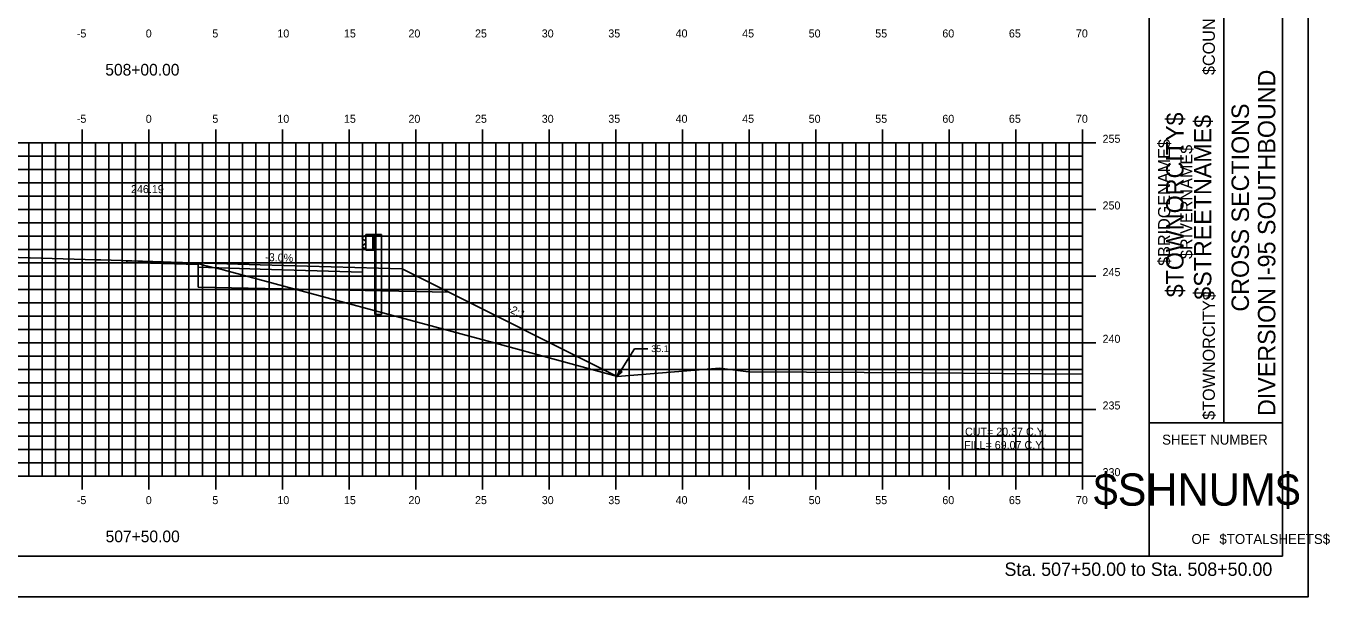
# Model space of a CAD drawing. Extents: x 1170543 to 1177585, y 609599 to 610623.
# Drawn here: x 1171799.7 to 1171897.5, y 609598.8 to 609641.6 of the extents above; entities that cross this region are included whole.
import ezdxf

# ---------------------------------------------------------------- set-up
doc = ezdxf.new("R2010")
doc.units = 0
for name, color, linetype in [('ANNOTATION', 7, 'Continuous'), ('BORDER', 7, 'Continuous'), ('BRIDGE_TITLE', 7, 'Continuous'), ('D_Guardrail_Beam_Rt', 7, 'Continuous'), ('D_Roadway_Centerline', 7, 'Continuous'), ('D_Roadway_Centerline_Text', 7, 'Continuous'), ('H_V ANNOTATION', 7, 'Continuous'), ('HIGHWAY_TITLE', 7, 'Continuous'), ('MAJOR', 7, 'Continuous'), ('MINOR', 7, 'Continuous'), ('PLOT BOUNDARY', 7, 'Continuous'), ('S_Roadway_Centerline', 7, 'Continuous'), ('SHADING', 7, 'Continuous')]:
    doc.layers.add(name, color=color, linetype=linetype)

msp = doc.modelspace()

# ---------------------------------------------------------------- linework, layer by layer
at = {"layer": 'ANNOTATION'}
for p, q in [((1171807.307, 609624.029), (1171807.307, 609623.904)), ((1171812.663, 609623.535), (1171812.663, 609623.868)), ((1171812.663, 609622.035), (1171812.663, 609623.535)), ((1171824.962, 609623.499), (1171824.962, 609623.166)), ((1171844.074, 609615.35), (1171845.377, 609617.425)), ((1171846.377, 609617.425), (1171845.377, 609617.425))]:
    msp.add_line(p, q, dxfattribs=at)
for points in [[(1171807.307, 609624.029), (1171817.307, 609623.729), (1171827.955, 609623.41)], [(1171807.307, 609623.904), (1171812.663, 609623.743)], [(1171812.663, 609623.535), (1171817.307, 609623.396), (1171824.962, 609623.166)], [(1171827.955, 609623.41), (1171829.955, 609622.41), (1171844.074, 609615.35)]]:
    msp.add_lwpolyline(points, dxfattribs=at)
msp.add_lwpolyline([(1171844.446, 609615.707), (1171844.074, 609615.35), (1171844.234, 609615.84)], close=True, dxfattribs=at)
at = {"layer": 'BORDER'}
for p, q in [((1171883.965, 609601.875), (1171883.965, 609706.875)), ((1171893.965, 609601.875), (1171893.965, 609706.875)), ((1171889.556, 609611.875), (1171889.556, 609646.875)), ((1171883.965, 609611.875), (1171893.965, 609611.875)), ((1171733.965, 609601.872), (1171893.965, 609601.872))]:
    msp.add_line(p, q, dxfattribs=at)
at = {"layer": 'D_Guardrail_Beam_Rt'}
for p, q in [((1171825.142, 609625.892), (1171824.999, 609625.792)), ((1171824.999, 609625.649), (1171825.194, 609625.512)), ((1171825.232, 609625.913), (1171825.158, 609625.898)), ((1171825.232, 609625.996), (1171825.92, 609625.996)), ((1171825.232, 609624.83), (1171825.232, 609625.996)), ((1171825.753, 609625.996), (1171825.753, 609624.83)), ((1171825.857, 609625.996), (1171825.857, 609624.83)), ((1171825.92, 609625.996), (1171826.391, 609625.996)), ((1171825.92, 609625.996), (1171825.92, 609624.83)), ((1171826.391, 609625.996), (1171826.391, 609619.996)), ((1171825.194, 609625.314), (1171824.999, 609625.177)), ((1171824.999, 609625.034), (1171825.142, 609624.934)), ((1171825.158, 609624.928), (1171825.232, 609624.913)), ((1171825.228, 609625.448), (1171825.228, 609625.378)), ((1171825.92, 609624.83), (1171825.232, 609624.83)), ((1171825.899, 609619.996), (1171825.899, 609624.83)), ((1171825.899, 609619.996), (1171826.391, 609619.996))]:
    msp.add_line(p, q, dxfattribs=at)
for centre, major_axis, start_param, end_param in [((1171825.049, 609625.72), (-0.0877, 0), 5.323254, 7.243116), ((1171825.166, 609625.858), (-0.0417, 0), 4.907132, 5.323254), ((1171825.149, 609625.448), (0.0789, 0), 0, 0.959931), ((1171825.049, 609625.106), (-0.0877, 0), 5.323254, 7.243116), ((1171825.166, 609624.968), (-0.0417, 0), 0.959931, 1.376053), ((1171825.149, 609625.378), (0.0789, 0), 5.323254, 6.283185)]:
    msp.add_ellipse(centre, major_axis=major_axis, ratio=0.995501, start_param=start_param, end_param=end_param, dxfattribs=at)
at = {"layer": 'MAJOR'}
for p, q in [((1171803.965, 609633.874), (1171803.965, 609632.872)), ((1171808.965, 609633.874), (1171808.965, 609632.872)), ((1171813.965, 609633.874), (1171813.965, 609632.872)), ((1171818.965, 609633.874), (1171818.965, 609632.872)), ((1171823.965, 609633.874), (1171823.965, 609632.872)), ((1171828.965, 609633.874), (1171828.965, 609632.872)), ((1171833.965, 609633.874), (1171833.965, 609632.872)), ((1171838.965, 609633.874), (1171838.965, 609632.872)), ((1171843.965, 609633.874), (1171843.965, 609632.872)), ((1171848.965, 609633.874), (1171848.965, 609632.872)), ((1171853.965, 609633.874), (1171853.965, 609632.872)), ((1171858.965, 609633.874), (1171858.965, 609632.872)), ((1171863.965, 609633.874), (1171863.965, 609632.872)), ((1171868.965, 609633.874), (1171868.965, 609632.872)), ((1171873.965, 609633.874), (1171873.965, 609632.872)), ((1171878.965, 609633.874), (1171878.965, 609632.872)), ((1171738.965, 609632.872), (1171878.965, 609632.872)), ((1171738.965, 609632.872), (1171878.965, 609632.872)), ((1171803.965, 609607.872), (1171803.965, 609632.872)), ((1171808.965, 609607.872), (1171808.965, 609632.872)), ((1171813.965, 609607.872), (1171813.965, 609632.872)), ((1171818.965, 609607.872), (1171818.965, 609632.872)), ((1171823.965, 609607.872), (1171823.965, 609632.872)), ((1171828.965, 609607.872), (1171828.965, 609632.872)), ((1171833.965, 609607.872), (1171833.965, 609632.872)), ((1171838.965, 609607.872), (1171838.965, 609632.872)), ((1171843.965, 609607.872), (1171843.965, 609632.872)), ((1171848.965, 609607.872), (1171848.965, 609632.872)), ((1171853.965, 609607.872), (1171853.965, 609632.872)), ((1171858.965, 609607.872), (1171858.965, 609632.872)), ((1171863.965, 609607.872), (1171863.965, 609632.872)), ((1171868.965, 609607.872), (1171868.965, 609632.872)), ((1171873.965, 609607.872), (1171873.965, 609632.872)), ((1171879.967, 609632.872), (1171877.963, 609632.872)), ((1171878.965, 609607.872), (1171878.965, 609632.872)), ((1171878.965, 609607.872), (1171878.965, 609632.872)), ((1171738.965, 609627.872), (1171878.965, 609627.872)), ((1171879.967, 609627.872), (1171877.963, 609627.872)), ((1171738.965, 609622.872), (1171878.965, 609622.872)), ((1171879.967, 609622.872), (1171877.963, 609622.872)), ((1171738.965, 609617.872), (1171878.965, 609617.872)), ((1171879.967, 609617.872), (1171877.963, 609617.872)), ((1171738.965, 609612.872), (1171878.965, 609612.872)), ((1171879.967, 609612.872), (1171877.963, 609612.872)), ((1171738.965, 609607.872), (1171878.965, 609607.872)), ((1171738.965, 609607.872), (1171878.965, 609607.872)), ((1171803.965, 609606.87), (1171803.965, 609607.872)), ((1171808.965, 609606.87), (1171808.965, 609607.872)), ((1171813.965, 609606.87), (1171813.965, 609607.872)), ((1171818.965, 609606.87), (1171818.965, 609607.872)), ((1171823.965, 609606.87), (1171823.965, 609607.872)), ((1171828.965, 609606.87), (1171828.965, 609607.872)), ((1171833.965, 609606.87), (1171833.965, 609607.872)), ((1171838.965, 609606.87), (1171838.965, 609607.872)), ((1171843.965, 609606.87), (1171843.965, 609607.872)), ((1171848.965, 609606.87), (1171848.965, 609607.872)), ((1171853.965, 609606.87), (1171853.965, 609607.872)), ((1171858.965, 609606.87), (1171858.965, 609607.872)), ((1171863.965, 609606.87), (1171863.965, 609607.872)), ((1171868.965, 609606.87), (1171868.965, 609607.872)), ((1171873.965, 609606.87), (1171873.965, 609607.872)), ((1171879.967, 609607.872), (1171877.963, 609607.872)), ((1171878.965, 609606.87), (1171878.965, 609607.872))]:
    msp.add_line(p, q, dxfattribs=at)
at = {"layer": 'MINOR'}
for p, q in [((1171799.965, 609607.872), (1171799.965, 609632.872)), ((1171800.965, 609607.872), (1171800.965, 609632.872)), ((1171801.965, 609607.872), (1171801.965, 609632.872)), ((1171802.965, 609607.872), (1171802.965, 609632.872)), ((1171804.965, 609607.872), (1171804.965, 609632.872)), ((1171805.965, 609607.872), (1171805.965, 609632.872)), ((1171806.965, 609607.872), (1171806.965, 609632.872)), ((1171807.965, 609607.872), (1171807.965, 609632.872)), ((1171809.965, 609607.872), (1171809.965, 609632.872)), ((1171810.965, 609607.872), (1171810.965, 609632.872)), ((1171811.965, 609607.872), (1171811.965, 609632.872)), ((1171812.965, 609607.872), (1171812.965, 609632.872)), ((1171814.965, 609607.872), (1171814.965, 609632.872)), ((1171815.965, 609607.872), (1171815.965, 609632.872)), ((1171816.965, 609607.872), (1171816.965, 609632.872)), ((1171817.965, 609607.872), (1171817.965, 609632.872)), ((1171819.965, 609607.872), (1171819.965, 609632.872)), ((1171820.965, 609607.872), (1171820.965, 609632.872)), ((1171821.965, 609607.872), (1171821.965, 609632.872)), ((1171822.965, 609607.872), (1171822.965, 609632.872)), ((1171824.965, 609607.872), (1171824.965, 609632.872)), ((1171825.965, 609607.872), (1171825.965, 609632.872)), ((1171826.965, 609607.872), (1171826.965, 609632.872)), ((1171827.965, 609607.872), (1171827.965, 609632.872)), ((1171829.965, 609607.872), (1171829.965, 609632.872)), ((1171830.965, 609607.872), (1171830.965, 609632.872)), ((1171831.965, 609607.872), (1171831.965, 609632.872)), ((1171832.965, 609607.872), (1171832.965, 609632.872)), ((1171834.965, 609607.872), (1171834.965, 609632.872)), ((1171835.965, 609607.872), (1171835.965, 609632.872)), ((1171836.965, 609607.872), (1171836.965, 609632.872)), ((1171837.965, 609607.872), (1171837.965, 609632.872)), ((1171839.965, 609607.872), (1171839.965, 609632.872)), ((1171840.965, 609607.872), (1171840.965, 609632.872)), ((1171841.965, 609607.872), (1171841.965, 609632.872)), ((1171842.965, 609607.872), (1171842.965, 609632.872)), ((1171844.965, 609607.872), (1171844.965, 609632.872)), ((1171845.965, 609607.872), (1171845.965, 609632.872)), ((1171846.965, 609607.872), (1171846.965, 609632.872)), ((1171847.965, 609607.872), (1171847.965, 609632.872)), ((1171849.965, 609607.872), (1171849.965, 609632.872)), ((1171850.965, 609607.872), (1171850.965, 609632.872)), ((1171851.965, 609607.872), (1171851.965, 609632.872)), ((1171852.965, 609607.872), (1171852.965, 609632.872)), ((1171854.965, 609607.872), (1171854.965, 609632.872)), ((1171855.965, 609607.872), (1171855.965, 609632.872)), ((1171856.965, 609607.872), (1171856.965, 609632.872)), ((1171857.965, 609607.872), (1171857.965, 609632.872)), ((1171859.965, 609607.872), (1171859.965, 609632.872)), ((1171860.965, 609607.872), (1171860.965, 609632.872)), ((1171861.965, 609607.872), (1171861.965, 609632.872)), ((1171862.965, 609607.872), (1171862.965, 609632.872)), ((1171864.965, 609607.872), (1171864.965, 609632.872)), ((1171865.965, 609607.872), (1171865.965, 609632.872)), ((1171866.965, 609607.872), (1171866.965, 609632.872)), ((1171867.965, 609607.872), (1171867.965, 609632.872)), ((1171869.965, 609607.872), (1171869.965, 609632.872)), ((1171870.965, 609607.872), (1171870.965, 609632.872)), ((1171871.965, 609607.872), (1171871.965, 609632.872)), ((1171872.965, 609607.872), (1171872.965, 609632.872)), ((1171874.965, 609607.872), (1171874.965, 609632.872)), ((1171875.965, 609607.872), (1171875.965, 609632.872)), ((1171876.965, 609607.872), (1171876.965, 609632.872)), ((1171877.965, 609607.872), (1171877.965, 609632.872)), ((1171738.965, 609631.872), (1171878.965, 609631.872)), ((1171878.965, 609631.872), (1171877.963, 609631.872)), ((1171738.965, 609630.872), (1171878.965, 609630.872)), ((1171878.965, 609630.872), (1171877.963, 609630.872)), ((1171738.965, 609629.872), (1171878.965, 609629.872)), ((1171878.965, 609629.872), (1171877.963, 609629.872)), ((1171738.965, 609628.872), (1171878.965, 609628.872)), ((1171878.965, 609628.872), (1171877.963, 609628.872)), ((1171738.965, 609626.872), (1171878.965, 609626.872)), ((1171878.965, 609626.872), (1171877.963, 609626.872)), ((1171738.965, 609625.872), (1171878.965, 609625.872)), ((1171878.965, 609625.872), (1171877.963, 609625.872)), ((1171738.965, 609624.872), (1171878.965, 609624.872)), ((1171878.965, 609624.872), (1171877.963, 609624.872)), ((1171738.965, 609623.872), (1171878.965, 609623.872)), ((1171878.965, 609623.872), (1171877.963, 609623.872)), ((1171738.965, 609621.872), (1171878.965, 609621.872)), ((1171878.965, 609621.872), (1171877.963, 609621.872)), ((1171738.965, 609620.872), (1171878.965, 609620.872)), ((1171878.965, 609620.872), (1171877.963, 609620.872)), ((1171738.965, 609619.872), (1171878.965, 609619.872)), ((1171878.965, 609619.872), (1171877.963, 609619.872)), ((1171738.965, 609618.872), (1171878.965, 609618.872)), ((1171878.965, 609618.872), (1171877.963, 609618.872)), ((1171738.965, 609616.872), (1171878.965, 609616.872)), ((1171878.965, 609616.872), (1171877.963, 609616.872)), ((1171738.965, 609615.872), (1171878.965, 609615.872)), ((1171878.965, 609615.872), (1171877.963, 609615.872)), ((1171738.965, 609614.872), (1171878.965, 609614.872)), ((1171878.965, 609614.872), (1171877.963, 609614.872)), ((1171738.965, 609613.872), (1171878.965, 609613.872)), ((1171878.965, 609613.872), (1171877.963, 609613.872)), ((1171738.965, 609611.872), (1171878.965, 609611.872)), ((1171878.965, 609611.872), (1171877.963, 609611.872)), ((1171738.965, 609610.872), (1171878.965, 609610.872)), ((1171878.965, 609610.872), (1171877.963, 609610.872)), ((1171738.965, 609609.872), (1171878.965, 609609.872)), ((1171878.965, 609609.872), (1171877.963, 609609.872)), ((1171738.965, 609608.872), (1171878.965, 609608.872)), ((1171878.965, 609608.872), (1171877.963, 609608.872))]:
    msp.add_line(p, q, dxfattribs=at)
at = {"layer": 'PLOT BOUNDARY'}
msp.add_lwpolyline([(1171725.872, 609598.813), (1171895.872, 609598.813), (1171895.872, 609708.813), (1171725.872, 609708.813)], close=True, dxfattribs=at)
at = {"layer": 'S_Roadway_Centerline'}
msp.add_lwpolyline([(1171794.996, 609624.391), (1171800.003, 609624.252), (1171800.006, 609624.251), (1171800.05, 609624.25), (1171805.016, 609624.106), (1171805.35, 609624.094), (1171810.025, 609623.938), (1171810.604, 609623.91), (1171812.663, 609623.811), (1171813.052, 609623.705), (1171814.515, 609623.354), (1171834.952, 609617.846), (1171844.098, 609615.344), (1171851.741, 609615.971), (1171853.921, 609615.702), (1171866.931, 609615.626), (1171878.965, 609615.516)], dxfattribs=at)
at = {"layer": 'SHADING'}
msp.add_lwpolyline([(1171812.663, 609622.035), (1171831.456, 609621.659)], dxfattribs=at)

# ---------------------------------------------------------------- texts
at = {"layer": 'ANNOTATION'}
for s, rotation, p in [('-3.0%', 357.66933, (1171817.671, 609624.008)), ('-2:1', 333.3439, (1171835.773, 609620.26))]:
    msp.add_text(s, height=0.6, rotation=rotation, dxfattribs=at).set_placement(p)
msp.add_text("35.1'", height=0.5, dxfattribs=at).set_placement((1171846.627, 609617.175))
at = {"layer": 'BORDER'}
for s, height, rotation, p in [('DIVERSION I-95 SOUTHBOUND', 1.30428, 90, (1171893.419, 609612.385)), ('CROSS SECTIONS', 1.30428, 90, (1171891.441, 609620.214)), ('SHEET NUMBER', 0.74527, 360, (1171884.931, 609610.239)), ('$SHNUM$', 2.4194, 360, (1171879.798, 609605.655)), ('OF', 0.7453, 360, (1171887.132, 609602.785)), ('$TOTALSHEETS$', 0.74527, 360, (1171889.222, 609602.785))]:
    msp.add_text(s, height=height, rotation=rotation, dxfattribs=at).set_placement(p)
at = {"layer": 'BRIDGE_TITLE'}
for s, height, p in [('$COUNTY$', 0.9072, (1171888.885, 609637.954)), ('$BRIDGENAME$', 0.90716, (1171885.531, 609623.643)), ('$RIVERNAME$', 0.90716, (1171887.208, 609624.158)), ('$TOWNORCITY$', 0.90716, (1171888.885, 609612.096))]:
    msp.add_text(s, height=height, rotation=90, dxfattribs=at).set_placement(p)
at = {"layer": 'D_Roadway_Centerline'}
for s, p in [('C', (1171808.96, 609624.064)), ('L', (1171808.965, 609624.057))]:
    msp.add_text(s, height=0.0146, dxfattribs=at).set_placement(p)
at = {"layer": 'D_Roadway_Centerline_Text'}
for s, p in [('246.19', (1171807.616, 609629.096)), ('CUT= 20.37 C.Y.', (1171870.152, 609610.908)), ('FILL= 69.07 C.Y.', (1171870.083, 609609.906))]:
    msp.add_text(s, height=0.6, dxfattribs=at).set_placement(p)
at = {"layer": 'H_V ANNOTATION'}
for s, height, p in [('-5', 0.6, (1171803.555, 609640.772)), ('0', 0.6, (1171808.724, 609640.772)), ('5', 0.6, (1171813.716, 609640.772)), ('10', 0.6, (1171818.59, 609640.772)), ('15', 0.6, (1171823.582, 609640.772)), ('20', 0.6, (1171828.419, 609640.772)), ('25', 0.6, (1171833.411, 609640.772)), ('30', 0.6, (1171838.414, 609640.772)), ('35', 0.6, (1171843.406, 609640.772)), ('40', 0.6, (1171848.451, 609640.772)), ('45', 0.6, (1171853.443, 609640.772)), ('50', 0.6, (1171858.43, 609640.772)), ('55', 0.6, (1171863.422, 609640.772)), ('60', 0.6, (1171868.451, 609640.772)), ('65', 0.6, (1171873.443, 609640.772)), ('70', 0.6, (1171878.467, 609640.772)), ('508+00.00', 0.875, (1171805.687, 609637.915)), ('-5', 0.6, (1171803.555, 609634.372)), ('0', 0.6, (1171808.724, 609634.372)), ('5', 0.6, (1171813.716, 609634.372)), ('10', 0.6, (1171818.59, 609634.372)), ('15', 0.6, (1171823.582, 609634.372)), ('20', 0.6, (1171828.419, 609634.372)), ('25', 0.6, (1171833.411, 609634.372)), ('30', 0.6, (1171838.414, 609634.372)), ('35', 0.6, (1171843.406, 609634.372)), ('40', 0.6, (1171848.451, 609634.372)), ('45', 0.6, (1171853.443, 609634.372)), ('50', 0.6, (1171858.43, 609634.372)), ('55', 0.6, (1171863.422, 609634.372)), ('60', 0.6, (1171868.451, 609634.372)), ('65', 0.6, (1171873.443, 609634.372)), ('70', 0.6, (1171878.467, 609634.372)), ('255', 0.6, (1171880.465, 609632.872)), ('250', 0.6, (1171880.465, 609627.872)), ('245', 0.6, (1171880.465, 609622.872)), ('240', 0.6, (1171880.465, 609617.872)), ('235', 0.6, (1171880.465, 609612.872)), ('230', 0.6, (1171880.465, 609607.872)), ('-5', 0.6, (1171803.555, 609605.772)), ('0', 0.6, (1171808.724, 609605.772)), ('5', 0.6, (1171813.716, 609605.772)), ('10', 0.6, (1171818.59, 609605.772)), ('15', 0.6, (1171823.582, 609605.772)), ('20', 0.6, (1171828.419, 609605.772)), ('25', 0.6, (1171833.411, 609605.772)), ('30', 0.6, (1171838.414, 609605.772)), ('35', 0.6, (1171843.406, 609605.772)), ('40', 0.6, (1171848.451, 609605.772)), ('45', 0.6, (1171853.443, 609605.772)), ('50', 0.6, (1171858.43, 609605.772)), ('55', 0.6, (1171863.422, 609605.772)), ('60', 0.6, (1171868.451, 609605.772)), ('65', 0.6, (1171873.443, 609605.772)), ('70', 0.6, (1171878.467, 609605.772)), ('507+50.00', 0.875, (1171805.711, 609602.915)), ('Sta. 507+50.00 to Sta. 508+50.00', 1.0002, (1171873.111, 609600.392))]:
    msp.add_text(s, height=height, dxfattribs=at).set_placement(p)
at = {"layer": 'HIGHWAY_TITLE'}
for s, p in [('$TOWNORCITY$', (1171886.537, 609621.284)), ('$STREETNAME$', (1171888.624, 609621.104))]:
    msp.add_text(s, height=1.30428, rotation=90, dxfattribs=at).set_placement(p)

doc.saveas('drawing.dxf')
